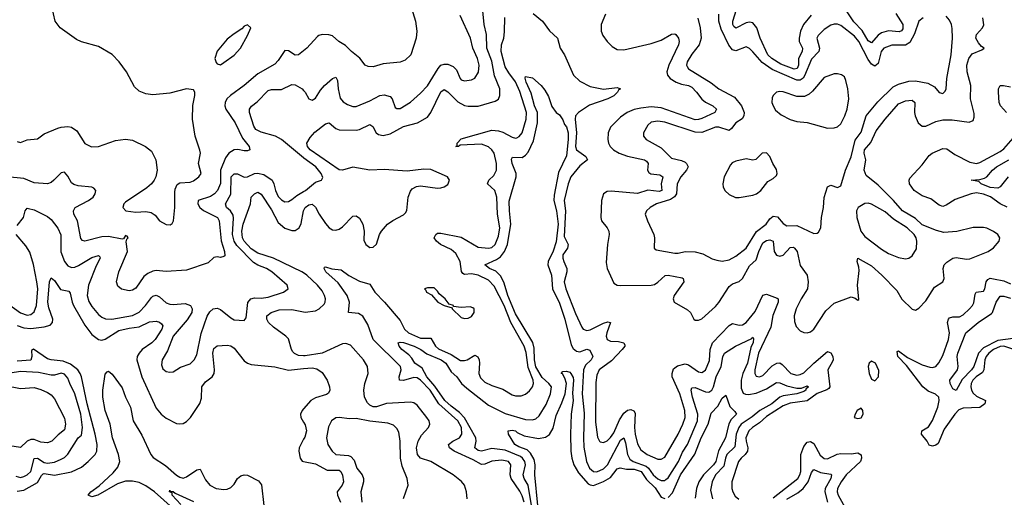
# Model space of a CAD drawing. Header units: inches. Extents: x 1694797 to 1849917, y 907313 to 1017959.
# Tile 580 of 656: x 1818325 to 1824134, y 933838 to 936658. Entities that reach past the tile are written whole.
import ezdxf

# ---------------------------------------------------------------- set-up
doc = ezdxf.new("R2010")
doc.units = ezdxf.units.IN
doc.header["$MEASUREMENT"] = 0
doc.layers.add('B8913', color=7, linetype='Continuous')
doc.layers.add('B8923', color=7, linetype='Continuous')

msp = doc.modelspace()

# ---------------------------------------------------------------- linework, layer by layer
at = {"layer": 'B8913', "color": 5}
for points, elevation in [([(1818310, 935939.3), (1818330, 935932.7), (1818370, 935948.5), (1818430, 935955.5), (1818470, 935983.8), (1818550, 936018), (1818570, 936024.4), (1818610, 936026.7), (1818630, 936023.7), (1818661.7, 936001.7), (1818710, 935926.4), (1818747.9, 935907.9), (1818790, 935908.9), (1818890, 935944.2), (1818950, 935953.1), (1818990, 935946.7), (1819066.8, 935910), (1819102, 935882), (1819128.5, 935830), (1819137, 935770), (1819128.5, 935730), (1819119.3, 935710), (1819103, 935690), (1819074.5, 935665.5), (1818950, 935580.5), (1818939.5, 935570), (1818932.7, 935550), (1818951.3, 935530), (1819010, 935522.6), (1819070, 935526.5), (1819100.3, 935520.3), (1819124.2, 935504.2), (1819150.8, 935470), (1819190, 935448.8), (1819212.4, 935447.6), (1819224.2, 935455.8), (1819232.8, 935470), (1819240.5, 935550), (1819239.5, 935640.5), (1819242, 935658), (1819254.3, 935685.7), (1819270, 935694.9), (1819330, 935698.3), (1819350, 935706.3), (1819382.4, 935730), (1819396, 935750), (1819380.8, 935810), (1819390.8, 935870), (1819388.6, 935888.6), (1819360.5, 935970), (1819344.2, 936070), (1819347.5, 936152.5), (1819359.3, 936210), (1819358, 936230), (1819350, 936244), (1819310, 936249.4), (1819210, 936224.2), (1819110, 936215.1), (1819070, 936220.5), (1819030, 936235.6), (1819002, 936262), (1818954.3, 936350), (1818912.8, 936410), (1818870, 936452.8), (1818790, 936500.4), (1818690, 936527.8), (1818660.8, 936540.8), (1818564.5, 936610), (1818533.6, 936650), (1818515.6, 936735.6)], 780), ([(1820000, 936474.3), (1819970, 936450.3), (1819950, 936448.2), (1819910, 936474.9), (1819890, 936476.1), (1819850, 936417.1), (1819830, 936395.4), (1819730, 936337.9), (1819650, 936268.9), (1819568.2, 936210), (1819547.7, 936190), (1819537.7, 936170), (1819535.8, 936150), (1819542.2, 936130), (1819596.1, 936050), (1819638.7, 935958.7), (1819678, 935910), (1819682.7, 935890), (1819670, 935883.7), (1819650, 935883.1), (1819611.4, 935891.4), (1819590, 935890.2), (1819558.7, 935870), (1819538.4, 935841.6), (1819510.3, 935769.7), (1819509.6, 935690.4), (1819492.4, 935650), (1819474.9, 935630), (1819450, 935614.2), (1819377.8, 935590), (1819375.3, 935570), (1819387.1, 935550), (1819410, 935531.4), (1819492.2, 935490), (1819502.2, 935470), (1819513.1, 935353.1), (1819534.2, 935290), (1819535.4, 935264.6), (1819530, 935259.1), (1819510, 935254.9), (1819490, 935258.4), (1819470, 935253.4), (1819437.4, 935222.6), (1819310, 935178.3), (1819190, 935171.7), (1819130, 935177.3), (1819110, 935173.2), (1819080.6, 935159.4), (1819058.1, 935141.9), (1819010, 935073.4), (1818990, 935061.1), (1818970, 935057), (1818926.5, 935066.5), (1818904.2, 935084.2), (1818895.8, 935110), (1818910, 935169.2), (1818960.2, 935290), (1818953.2, 935346.8), (1818957.3, 935362.7), (1818964.7, 935370), (1818959.8, 935379.8), (1818950, 935384.7), (1818936.6, 935363.4), (1818930, 935363), (1818850, 935377.9), (1818810, 935376.6), (1818710, 935351.3), (1818694.8, 935354.8), (1818685.4, 935365.4), (1818666.2, 935470), (1818645.5, 935510), (1818641.7, 935530), (1818652.6, 935550), (1818730.3, 935590), (1818758.2, 935610), (1818771.2, 935630), (1818774, 935650), (1818763, 935663), (1818750, 935670.2), (1818670, 935677.5), (1818644.4, 935684.4), (1818630, 935695.5), (1818610, 935734.3), (1818590, 935758), (1818570, 935753), (1818526.8, 935710), (1818510, 935696.6), (1818490, 935688.6), (1818410, 935695.6), (1818350, 935720.8), (1818250, 935730.2)], 760), ([(1820000, 935841.6), (1819870, 935950.9), (1819834, 935970), (1819750, 935994.4), (1819718.5, 936010), (1819706.5, 936030), (1819681.7, 936110), (1819680.8, 936130), (1819692.7, 936147.3), (1819726.9, 936173.1), (1819790, 936240.2), (1819810, 936246.2), (1819870, 936246.8), (1819930, 936275.5), (1819950, 936273.2), (1819990.9, 936250.9), (1820000, 936240.3)], 740), ([(1818310, 935443), (1818348.3, 935490), (1818356.9, 935530), (1818370, 935544.4), (1818376.2, 935543.8), (1818410, 935535.5), (1818490, 935496.2), (1818510, 935478.3), (1818550, 935427.9), (1818567.9, 935387.9), (1818567.7, 935287.7), (1818590, 935231.3), (1818610, 935204.6), (1818630, 935195.1), (1818650, 935197.4), (1818673, 935207), (1818750, 935254), (1818790, 935264.9), (1818798.2, 935258.2), (1818800.3, 935250), (1818775.6, 935204.4), (1818731.7, 935090), (1818723.5, 935030), (1818733.4, 934993.4), (1818750, 934963.9), (1818790, 934917.8), (1818810, 934901.6), (1818831.5, 934891.5), (1818869.5, 934889.5), (1818990, 934911), (1819030, 934932.1), (1819067.1, 934970), (1819101.9, 935018.1), (1819110, 935025.8), (1819130, 935030.7), (1819150, 935022.8), (1819190, 934986.3), (1819210, 934978.9), (1819230, 934975.8), (1819302, 934982), (1819333.6, 934970), (1819343.5, 934950), (1819340.1, 934930), (1819313, 934887), (1819231.2, 934790), (1819197.1, 934702.9), (1819165.5, 934650), (1819161.1, 934621.1), (1819170, 934596), (1819190, 934580.7), (1819210, 934576.3), (1819230, 934578.8), (1819274, 934606), (1819330, 934626.4), (1819354.3, 934650), (1819370, 934679.1), (1819395.1, 934804.9), (1819431.4, 934908.6), (1819446.2, 934933.8), (1819465.7, 934950), (1819490, 934955.2), (1819510, 934946.4), (1819570, 934896.9), (1819590, 934886.5), (1819650, 934882.4), (1819662, 934898), (1819671.5, 934988.5), (1819688.7, 935010), (1819710, 935015.8), (1819750, 935013), (1819790, 935019.5), (1819881.2, 935050), (1819909.2, 935070), (1819903.7, 935090), (1819813.2, 935170), (1819782, 935190), (1819730, 935209), (1819704.4, 935224.4), (1819605.6, 935325.6), (1819590.8, 935350), (1819581.1, 935390), (1819586.4, 935486.4), (1819583.8, 935503.8), (1819569.6, 935529.6), (1819546, 935550), (1819538.4, 935570), (1819571.5, 935628.5), (1819573.2, 935730), (1819590, 935747.2), (1819610, 935747.5), (1819650, 935728), (1819670, 935729.5), (1819710, 935749.3), (1819727.5, 935752.5), (1819764.7, 935744.7), (1819814.8, 935710), (1819824.7, 935690), (1819833.6, 935650), (1819850, 935615.2), (1819870, 935593.8), (1819890, 935582.6), (1819910, 935584.2), (1819930, 935596.3), (1819959.4, 935620.6), (1820000, 935643.6)], 740), ([(1820000, 935163.1), (1819990, 935170), (1819822.4, 935250), (1819730, 935278.7), (1819690, 935305.4), (1819648.7, 935350), (1819638.9, 935370), (1819635.9, 935410), (1819643.8, 935450), (1819685.8, 935570), (1819689.8, 935610), (1819709.7, 935630), (1819730, 935640.2), (1819750, 935627.6), (1819810, 935534.6), (1819850, 935460.8), (1819890, 935427.8), (1819930, 935412.8), (1819950, 935413.6), (1819974.5, 935430), (1819985.1, 935454.9), (1819999.7, 935530), (1820000, 935530.5)], 720), ([(1818210, 935013.3), (1818330, 934926.4), (1818370, 934913.3), (1818390, 934917), (1818410, 934933.4), (1818424.2, 934970), (1818431.3, 935070), (1818427, 935110), (1818407.2, 935212.8), (1818385.6, 935285.6), (1818362.1, 935322.1), (1818304.2, 935390)], 740), ([(1818310, 934853.2), (1818350, 934839), (1818390, 934835.7), (1818470, 934844.5), (1818505.2, 934854.8), (1818519.5, 934870), (1818520.4, 934890), (1818497.8, 934957.8), (1818492.1, 934990), (1818501.9, 935110), (1818510, 935134), (1818530, 935119), (1818565.4, 935065.4), (1818615.1, 935055.1), (1818622.5, 935042.5), (1818634.2, 934990), (1818643.2, 934970), (1818710, 934855.1), (1818750, 934799.3), (1818790, 934770.6), (1818810, 934766.7), (1818830, 934771), (1818910, 934822.6), (1818970, 934837), (1819030, 934844), (1819090, 934874.6), (1819130, 934877.7), (1819150, 934872.4), (1819161.8, 934861.8), (1819170.1, 934850), (1819164.3, 934830), (1819125.3, 934770), (1819105.2, 934750), (1819048.4, 934710), (1819029.2, 934690), (1819018.4, 934670), (1819017.1, 934650), (1819046.3, 934550), (1819130, 934365), (1819159.7, 934330), (1819190, 934305), (1819250, 934274.3), (1819270, 934271.4), (1819290, 934274.9), (1819310, 934285.8), (1819333.5, 934310), (1819387.5, 934392.5), (1819396.7, 934423.3), (1819399.4, 934490), (1819420.6, 934519.4), (1819460.6, 934550), (1819471.8, 934570), (1819473.7, 934590), (1819464, 934690), (1819470, 934716), (1819490, 934733.4), (1819550, 934735.5), (1819571.6, 934731.6), (1819590, 934718.9), (1819650, 934643.5), (1819670, 934629.3), (1819690, 934623.2), (1819830, 934608.9), (1819910, 934589.4), (1820000, 934598.2)], 720), ([(1820000, 934673.9), (1819970, 934675.2), (1819946.4, 934686.4), (1819936.5, 934696.5), (1819928.6, 934710), (1819910, 934773.3), (1819895.2, 934790), (1819822.4, 934842.4), (1819793.3, 934870), (1819783, 934890), (1819782.9, 934910), (1819808.6, 934930), (1819855.8, 934944.2), (1819930, 934947.6), (1820000, 934934)], 720), ([(1818310, 933873.6), (1818350, 933880.4), (1818430, 933926.1), (1818453.4, 933966.6), (1818463.9, 933976.1), (1818470, 933978.8), (1818530.5, 933969.5), (1818630, 933988.3), (1818690, 934015.6), (1818730, 934049.1), (1818770.4, 934090), (1818779.7, 934110), (1818782.1, 934150), (1818771.1, 934210), (1818722.8, 934390), (1818688.9, 934550), (1818681.6, 934570), (1818667.2, 934590), (1818624.1, 934624.1), (1818581, 934641), (1818510, 934649.2), (1818490, 934655.4), (1818406.4, 934713.6), (1818394.9, 934705.1), (1818397, 934670), (1818390, 934648.7), (1818310, 934642.7)], 720), ([(1818303.1, 933963.1), (1818330, 933955.8), (1818350, 933961.2), (1818370, 933970.1), (1818391.1, 933990), (1818410, 934067.1), (1818430, 934068.9), (1818470, 934043.9), (1818490, 934039.2), (1818530, 934046.6), (1818570, 934062.4), (1818590, 934072.7), (1818610, 934092.5), (1818670, 934189), (1818690, 934204.9), (1818696, 934250), (1818684.9, 934330), (1818650.9, 934450), (1818620.4, 934510), (1818610, 934542), (1818590, 934565.8), (1818570, 934571.9), (1818530, 934560.3), (1818510, 934559.1), (1818435.7, 934575.7), (1818330, 934581), (1818268.5, 934571.5)], 740), ([(1819231.5, 933771.5), (1819121.3, 933870), (1819070, 933905.6), (1819030, 933924.6), (1818990, 933934.2), (1818950, 933933.4), (1818902.1, 933917.9), (1818786.5, 933850), (1818750, 933841.2), (1818728.4, 933850), (1818744.7, 933870), (1818794.9, 933905.1), (1818877.4, 933982.6), (1818903.7, 934016.3), (1818916.5, 934050), (1818908.4, 934090), (1818872.3, 934190), (1818858.1, 934270), (1818829.7, 934350), (1818815.2, 934430), (1818815.5, 934470), (1818830, 934566), (1818840.3, 934579.7), (1818850, 934583.6), (1818870, 934566.2), (1818930, 934484.6), (1818948.9, 934430), (1818978.4, 934370), (1818995.4, 934290), (1819044.8, 934204.8), (1819098.8, 934090), (1819113.1, 934073.1), (1819185.2, 934025.2), (1819250, 933968.1), (1819270, 933956.3), (1819290, 933951.8), (1819310, 933959.7), (1819370, 934000.7), (1819390, 934004.2), (1819420.6, 933940.6), (1819446.4, 933910), (1819484.9, 933890), (1819530, 933885), (1819550, 933886.9), (1819570, 933895.4), (1819590, 933916.2), (1819610.5, 933949.5), (1819630, 933965.3), (1819650, 933971.1), (1819670, 933968.4), (1819734.6, 933934.6), (1819751.7, 933911.7), (1819765.6, 933790)], 680), ([(1818230, 934499.9), (1818330, 934481.1), (1818410, 934486), (1818450, 934475.4), (1818490, 934456.2), (1818510, 934442.8), (1818530, 934418.7), (1818590, 934306), (1818595.6, 934270), (1818590, 934236), (1818552.5, 934207.5), (1818515.1, 934170), (1818490, 934158.9), (1818450, 934163), (1818410, 934179.8), (1818390, 934180.4), (1818370, 934170.1), (1818330, 934133.1), (1818230, 934148.4)], 760), ([(1820000, 934359.7), (1819991.8, 934350), (1819981.8, 934330), (1819983.2, 934310), (1820000, 934282.6)], 720), ([(1820000, 934180.5), (1819973.8, 934130), (1819971.4, 934110), (1819979.8, 934070), (1819992.1, 934052.1), (1820000, 934050.4)], 720), ([(1819275.2, 933795.2), (1819224.7, 933850), (1819224.2, 933864.2), (1819208.4, 933870), (1819210, 933881), (1819213, 933873), (1819230, 933872.4), (1819242.6, 933862.6), (1819350, 933812.8)], 660)]:
    msp.add_lwpolyline(points, dxfattribs=dict(at, elevation=elevation))
at = {"layer": 'B8913', "color": 5, "elevation": 780}
msp.add_lwpolyline([(1819670, 936628), (1819650, 936619), (1819636.3, 936603.7), (1819590, 936575.1), (1819550, 936542.7), (1819490, 936473.2), (1819477.3, 936430), (1819484.5, 936404.5), (1819490, 936398), (1819510, 936391), (1819530, 936404.9), (1819590, 936448.2), (1819627, 936490), (1819670, 936564.7), (1819688, 936610)], close=True, dxfattribs=at)
at = {"layer": 'B8923', "color": 5}
for points, elevation in [([(1820611.3, 936810), (1820661, 936650), (1820668.2, 936590), (1820664.7, 936550), (1820633.3, 936450), (1820600.1, 936419.9), (1820570, 936407.4), (1820470, 936397), (1820410, 936380.3), (1820381.4, 936381.4), (1820363, 936390), (1820331.9, 936431.9), (1820282.6, 936470), (1820246.4, 936506.4), (1820207.7, 936530), (1820170, 936562), (1820148.3, 936568.3), (1820110, 936570.6), (1820090, 936565.5), (1820081.4, 936558.6), (1820019.6, 936490), (1820000, 936474.3)], 760), ([(1822994.7, 936685.3), (1822949.3, 936630), (1822931.9, 936590), (1822923.1, 936550), (1822924.2, 936530), (1822943.6, 936490), (1822941, 936470), (1822920.4, 936430), (1822918.8, 936390), (1822911.6, 936370), (1822894, 936366), (1822816.1, 936396.1), (1822762.4, 936430), (1822739.4, 936450), (1822693.1, 936550), (1822674.1, 936610), (1822650, 936640.1), (1822630, 936643.8), (1822610, 936638.8), (1822550, 936608.2), (1822538.1, 936618.1), (1822531.6, 936630), (1822532.7, 936650), (1822575.2, 936790)], 720), ([(1823493.9, 936693.9), (1823534.3, 936630), (1823535.3, 936604.7), (1823527.9, 936592.1), (1823513.3, 936586.7), (1823450, 936592), (1823410, 936580.1), (1823390, 936565.9), (1823350, 936521.9), (1823330, 936532.5), (1823294.7, 936594.7), (1823245.6, 936645.6), (1823170, 936760.7)], 720), ([(1820000, 935530.5), (1820010, 935549.4), (1820030, 935565.4), (1820050, 935568.8), (1820070, 935552.1), (1820092.4, 935510), (1820130, 935455), (1820150, 935430.1), (1820170, 935417.5), (1820190, 935414.6), (1820210, 935421), (1820230, 935435.3), (1820290, 935498.3), (1820310, 935500.5), (1820330, 935486.7), (1820350.2, 935450), (1820357, 935410), (1820356.1, 935356.1), (1820366.8, 935330), (1820390, 935313.4), (1820410, 935315.5), (1820430, 935332.7), (1820448.3, 935390), (1820460.4, 935410), (1820495.8, 935450), (1820526.7, 935473.3), (1820590, 935505.3), (1820601.9, 935518.1), (1820609.3, 935530.7), (1820616.6, 935610), (1820630, 935646), (1820641.2, 935658.8), (1820666.8, 935673.2), (1820690, 935677.2), (1820790, 935664.3), (1820810, 935665.4), (1820830, 935671.7), (1820850, 935686), (1820859.7, 935710), (1820849.5, 935730), (1820750, 935772.8), (1820710, 935775.1), (1820610, 935764.6), (1820474.3, 935774.3), (1820390, 935770.7), (1820290, 935787.1), (1820230, 935769.9), (1820210, 935772.6), (1820039.1, 935890), (1820022.7, 935910), (1820018.8, 935930), (1820037.9, 935962.1), (1820066.5, 935993.5), (1820130, 936043.6), (1820150, 936049.1), (1820190, 936014.9), (1820210, 936008.4), (1820310, 936006.7), (1820330, 936010.8), (1820390, 936039.7), (1820407.6, 936027.6), (1820427.3, 935990), (1820440.9, 935980.9), (1820470, 935974.5), (1820510, 935983.4), (1820590, 936026.8), (1820672, 936050), (1820730, 936082), (1820749.9, 936110.1), (1820810, 936232.8), (1820830, 936246.8), (1820850, 936233.2), (1820910, 936173.1), (1820950, 936151.3), (1820970, 936146.9), (1821030, 936148.4), (1821130, 936176.3), (1821150, 936189.2), (1821156.9, 936210), (1821157.4, 936250), (1821126.7, 936326.7), (1821110, 936413.6), (1821080.7, 936490), (1821079.6, 936570), (1821065.8, 936630), (1821058.1, 936710)], 720), ([(1820000, 936240.3), (1820009.4, 936229.4), (1820030, 936190.4), (1820050, 936182.3), (1820070, 936195.3), (1820098.7, 936241.3), (1820122.5, 936270), (1820170, 936310.3), (1820190, 936319.3), (1820199.1, 936299.1), (1820203.3, 936250), (1820215, 936195), (1820233.1, 936173.1), (1820258, 936158), (1820290, 936145.7), (1820310, 936145.5), (1820390, 936179.5), (1820450, 936211.4), (1820474.8, 936214.8), (1820510, 936205), (1820522.3, 936190), (1820540.6, 936140.6), (1820550, 936133.1), (1820570, 936134.7), (1820630, 936171.1), (1820690, 936224.7), (1820730, 936267.3), (1820793, 936370), (1820809.9, 936390.1), (1820830, 936396.1), (1820850, 936395.2), (1820882.3, 936382.3), (1820901.2, 936361.2), (1820923.9, 936310), (1820930, 936303.6), (1820950, 936297.6), (1820990, 936302.4), (1821010, 936313.4), (1821031.8, 936348.2), (1821036.1, 936390), (1821025, 936430), (1820998.6, 936490), (1820984, 936550), (1820923.1, 936683.1)], 740), ([(1821300.5, 933810), (1821290, 933847.1), (1821275.2, 933875.2), (1821224.3, 933950), (1821219.1, 933970), (1821222.8, 934030), (1821209.7, 934050), (1821170, 934057.1), (1821110, 934051.7), (1821070, 934033.3), (1821050, 934032.3), (1821000.2, 934060.2), (1820888.7, 934110), (1820860.9, 934130), (1820855.2, 934150), (1820880.5, 934170), (1820919.6, 934190), (1820933.8, 934210), (1820930.5, 934250), (1820910, 934289.5), (1820798.5, 934390), (1820747.6, 934470), (1820690, 934529.6), (1820670, 934544.3), (1820650, 934545.4), (1820590, 934527.7), (1820565.1, 934530), (1820564, 934550), (1820575.6, 934590), (1820571.2, 934611.2), (1820409.5, 934769.5), (1820379.2, 934859.2), (1820350, 934907), (1820323.5, 934923.5), (1820265.7, 934930), (1820271.3, 934990), (1820257, 935030), (1820203.9, 935103.9), (1820130.8, 935170), (1820121.8, 935190), (1820123.3, 935196.7), (1820130, 935199.6), (1820167.3, 935187.3), (1820220.9, 935180.9), (1820267.3, 935147.3), (1820330, 935114.2), (1820390, 935096.3), (1820420.4, 935050), (1820478.1, 934990), (1820570, 934881.6), (1820595.5, 934830), (1820618.7, 934810), (1820690, 934778.1), (1820750, 934777), (1820779, 934730), (1820795.1, 934715.1), (1820870, 934680.6), (1820925.4, 934645.4), (1820950, 934645), (1820964.2, 934650), (1821010, 934676.8), (1821028.3, 934668.3), (1821035.7, 934650), (1821037.3, 934630), (1821033.6, 934570), (1821043.8, 934543.8), (1821070, 934517.3), (1821110, 934498.4), (1821175.9, 934475.9), (1821230, 934443.2), (1821250, 934436.8), (1821282.7, 934437.3), (1821310, 934446.4), (1821333.3, 934466.7), (1821349.8, 934490), (1821355.5, 934510), (1821353.3, 934530), (1821325.5, 934605.5), (1821312.6, 934692.6), (1821302.1, 934730), (1821222.7, 934870), (1821182.4, 934970), (1821125.1, 935085.1), (1821090, 935120.1), (1821030, 935148.9), (1820990, 935157.5), (1820950, 935153), (1820940, 935160), (1820930.8, 935170.8), (1820924.4, 935230), (1820897.5, 935277.5), (1820870, 935300.7), (1820807.4, 935330), (1820783.1, 935350), (1820771.2, 935370), (1820779.6, 935390), (1820790, 935397.4), (1820810, 935398.2), (1820930, 935373.2), (1821030, 935315), (1821091.4, 935308.6), (1821110, 935312.7), (1821129.3, 935330.7), (1821150, 935379.6), (1821157.2, 935430), (1821144.8, 935510), (1821140.5, 935610), (1821127.7, 935650), (1821084.8, 935690), (1821092, 935710), (1821121.4, 935738.6), (1821137, 935770), (1821138.4, 935810), (1821123.5, 935870), (1821110.5, 935890.5), (1821090, 935907.4), (1821050, 935923.1), (1820923, 935917), (1820913, 935910), (1820898, 935910), (1820906.6, 935913.4), (1820905.3, 935930), (1820930, 935955.5), (1821110, 936006.6), (1821150, 936002.6), (1821174.4, 935994.4), (1821230, 935964.3), (1821250, 935958.6), (1821258.6, 935961.4), (1821272.1, 935967.9), (1821290, 935990.2), (1821313.5, 936070), (1821314.8, 936110), (1821275, 936235), (1821250.4, 936290.4), (1821210, 936344.1), (1821190, 936379.9), (1821165.6, 936470), (1821167.6, 936510), (1821180.5, 936550), (1821186.1, 936586.1), (1821187.9, 936672.1)], 680), ([(1821355.2, 936695.2), (1821410, 936650.1), (1821450, 936591.8), (1821498.4, 936550), (1821513.6, 936490), (1821539.6, 936450), (1821593.1, 936330), (1821630, 936295), (1821690, 936263), (1821770, 936247.7), (1821850, 936257.6), (1821870.2, 936250.2), (1821857.2, 936242.8), (1821852.6, 936230), (1821830, 936209), (1821795.6, 936190), (1821686, 936154), (1821621.7, 936110), (1821604.8, 936090), (1821601.4, 936070), (1821610.3, 935990), (1821604.3, 935910), (1821609, 935890), (1821664.8, 935850), (1821675.2, 935830), (1821630, 935794.9), (1821575.5, 935730), (1821560.1, 935690), (1821536.7, 935590), (1821544.3, 935530), (1821537.3, 935377.3), (1821561, 935330), (1821556.8, 935310), (1821530.1, 935270), (1821529.1, 935250), (1821534.3, 935230), (1821552.3, 935190), (1821552.7, 935170), (1821537.6, 935110), (1821546.7, 935070), (1821603.6, 934923.6), (1821642, 934842), (1821650, 934831), (1821670, 934822.8), (1821690, 934827), (1821770, 934867.3), (1821794.1, 934874.1), (1821810, 934871.2), (1821788.2, 934810), (1821785.1, 934790), (1821790.1, 934770.1), (1821810, 934760.7), (1821858.3, 934758.3), (1821890, 934750.9), (1821895.5, 934735.5), (1821895.8, 934730), (1821879, 934710), (1821815.5, 934644.5), (1821744.4, 934590), (1821730, 934559.6), (1821724.2, 934515.8), (1821722.1, 934282.1), (1821733.8, 934193.8), (1821745.4, 934170), (1821750, 934165.2), (1821770, 934161.4), (1821790, 934170.8), (1821810, 934190.7), (1821830, 934219.8), (1821864.4, 934295.6), (1821890, 934334.4), (1821910, 934352.3), (1821930, 934357), (1821949, 934349), (1821955.4, 934335.4), (1821952.9, 934250), (1821956.7, 934210), (1821970, 934153.7), (1821990, 934118), (1822026.9, 934090), (1822090, 934064), (1822110, 934063.5), (1822130, 934074.7), (1822209.3, 934210.7), (1822237.5, 934270), (1822250.4, 934310), (1822249.9, 934350), (1822220.3, 934450), (1822175, 934550), (1822174.7, 934570), (1822182.8, 934597.2), (1822205.9, 934614.1), (1822250, 934625.7), (1822270, 934619.8), (1822330, 934578.5), (1822350, 934574.8), (1822370, 934588.3), (1822394.5, 934645.5), (1822397.9, 934710), (1822411.4, 934750), (1822510, 934852.8), (1822530, 934864.7), (1822570, 934854.5), (1822590, 934856.8), (1822610, 934870.1), (1822664.3, 934935.7), (1822710, 935032.1), (1822730, 935037.4), (1822794.6, 935014.6), (1822799.6, 935010), (1822798.8, 934990), (1822768.9, 934911.1), (1822756.6, 934843.4), (1822683.8, 934690), (1822661.9, 934590), (1822662.4, 934570), (1822670, 934554.3), (1822690, 934550.2), (1822710, 934558.1), (1822765, 934615), (1822791, 934631), (1822810, 934631.6), (1822823.1, 934623.1), (1822875.2, 934570), (1822910, 934560.3), (1822930, 934562.5), (1822950, 934572.3), (1823010, 934630.8), (1823090, 934699.2), (1823110, 934692.1), (1823121.3, 934670), (1823124.8, 934650), (1823120.9, 934639.1), (1823091.9, 934590), (1823104.2, 934490), (1823098.6, 934481.4), (1823087.1, 934472.9), (1823030, 934452), (1822970, 934408.6), (1822870, 934393.4), (1822830, 934377.7), (1822730, 934315.9), (1822690, 934278.3), (1822648, 934250), (1822627.2, 934230), (1822609.7, 934190), (1822610.1, 934170), (1822621, 934130), (1822617.9, 934110), (1822605.2, 934090), (1822580.4, 934070), (1822564.6, 934050), (1822525.5, 933930), (1822526.5, 933890), (1822532.9, 933870), (1822545.5, 933845.5), (1822566.8, 933826.8)], 680), ([(1821780.6, 936690), (1821755.1, 936630), (1821755.3, 936590), (1821765.2, 936565.2), (1821790.1, 936530.1), (1821820.5, 936500.5), (1821850, 936481.8), (1821890, 936479.4), (1822050, 936518), (1822110, 936536.8), (1822170, 936571.8), (1822190, 936574), (1822196.5, 936570), (1822212.3, 936550), (1822215.1, 936530), (1822211.6, 936510), (1822155.2, 936390), (1822143.7, 936350), (1822145.8, 936330), (1822162.5, 936310), (1822197.8, 936290), (1822230, 936277.4), (1822270, 936269.6), (1822290, 936258.9), (1822318.6, 936230), (1822350, 936188.3), (1822370, 936171.9), (1822414.9, 936150), (1822436.5, 936130), (1822425.7, 936110), (1822350, 936075), (1822330, 936068.3), (1822310, 936067.7), (1822110, 936138), (1822050, 936143.4), (1821990, 936136.3), (1821950, 936127.4), (1821908.6, 936110), (1821870, 936083.2), (1821810, 936023.5), (1821797.2, 935990), (1821793.8, 935950), (1821797.8, 935930), (1821808.3, 935910), (1821827.3, 935890), (1821861.8, 935870), (1821910, 935851.8), (1822010.5, 935830.5), (1822023.7, 935823.7), (1822033.4, 935810), (1822029.6, 935770), (1822036.3, 935756.3), (1822048.7, 935748.7), (1822102, 935742), (1822119.5, 935730), (1822108.7, 935690), (1822112.5, 935650), (1822096.7, 935643.3), (1822030, 935650.9), (1821970, 935632.9), (1821814.1, 935645.9), (1821790, 935643.5), (1821769.1, 935630), (1821757.8, 935590), (1821754.3, 935490), (1821757.2, 935470), (1821791.4, 935430), (1821801.6, 935410), (1821803.5, 935390), (1821792.8, 935330), (1821785.3, 935225.3), (1821791.4, 935190), (1821830, 935103), (1821850, 935090.3), (1821868.5, 935088.5), (1822049.9, 935090.1), (1822070, 935094.9), (1822090, 935108.1), (1822132.5, 935147.5), (1822150, 935150.7), (1822233.6, 935133.6), (1822238.9, 935130), (1822243.5, 935110), (1822186.8, 935030), (1822179.6, 935010), (1822185.3, 934990), (1822265.5, 934945.5), (1822281.6, 934930), (1822303, 934890), (1822310, 934884.9), (1822330, 934883.2), (1822350, 934892.8), (1822430, 934964.3), (1822450, 934988.1), (1822510, 935083.5), (1822530, 935097.9), (1822570, 935112.5), (1822589.9, 935130.1), (1822630, 935205.3), (1822670, 935239.4), (1822685.6, 935290), (1822710, 935339.8), (1822730, 935355.1), (1822750, 935358.3), (1822770.1, 935350.1), (1822776.1, 935290), (1822790, 935267.9), (1822810, 935261.8), (1822830, 935268.3), (1822870, 935312.4), (1822890, 935315.3), (1822896.6, 935310), (1822911.6, 935290), (1822930, 935206), (1822970.1, 935150), (1822977.1, 935110), (1822972.1, 935070), (1822935.4, 935010), (1822906.1, 934950), (1822893.3, 934910), (1822895.4, 934875.4), (1822906.6, 934846.6), (1822930, 934821.8), (1822950, 934811.3), (1822970, 934808.3), (1822990, 934815), (1823010, 934831.9), (1823081.6, 934938.4), (1823130, 934984), (1823230, 935022.6), (1823254.5, 935014.5), (1823270, 935002.4), (1823274.5, 935005.5), (1823268.2, 935090), (1823277.8, 935177.8), (1823276.3, 935196.3), (1823264.7, 935230), (1823269.8, 935250.2), (1823350, 935204.6), (1823411.9, 935150), (1823499.7, 935059.7), (1823530, 935007.1), (1823590, 934948.5), (1823610, 934943.1), (1823630, 934954), (1823670, 934997.4), (1823721.2, 935078.8), (1823770.9, 935110), (1823779.8, 935130), (1823773.2, 935190), (1823779.6, 935210), (1823793.8, 935226.2), (1823830, 935249.6), (1823850, 935254.1), (1823910, 935243.3), (1823930, 935246.5), (1824038.4, 935290), (1824070, 935310.4), (1824103, 935350), (1824107.8, 935370), (1824095.1, 935390), (1824070, 935408.2), (1824030, 935427.2), (1824010, 935431.8), (1823950, 935431.6), (1823852.9, 935407.1), (1823777.6, 935402.4), (1823733.2, 935413.2), (1823650, 935447.8), (1823610, 935483.7), (1823533.6, 935530), (1823480.7, 935590), (1823390, 935680.9), (1823319, 935739), (1823307.7, 935770), (1823316.5, 935830), (1823307.7, 935870), (1823308.9, 935890), (1823346.1, 935933.9), (1823378.3, 936001.7), (1823429.9, 936070), (1823510, 936160.5), (1823550, 936178.7), (1823590, 936182.3), (1823605, 936170), (1823603.6, 936110), (1823607.5, 936090), (1823625.4, 936050), (1823650, 936029.1), (1823670, 936029.5), (1823730, 936057.5), (1823770, 936066.8), (1823826.2, 936066.2), (1823926, 936054), (1823950, 936062.6), (1823956.5, 936083.5), (1823955.2, 936104.8), (1823933.9, 936190), (1823935.8, 936270), (1823915.4, 936350), (1823912.8, 936390), (1823923.5, 936430), (1823944.2, 936455.8), (1824000.5, 936479.5), (1824015.1, 936490), (1823999.8, 936499.8), (1823981, 936521), (1823965.8, 936550), (1823968.8, 936570), (1824005.8, 936610), (1824012.3, 936627.7), (1824007, 936670)], 720), ([(1822326.4, 936666.4), (1822340.1, 936610), (1822345.3, 936550), (1822332.8, 936510), (1822290, 936455.3), (1822262, 936410), (1822258.9, 936390), (1822262, 936382), (1822270, 936368.3), (1822404.8, 936284.8), (1822450.2, 936250), (1822541.7, 936201.7), (1822583.6, 936150), (1822598.3, 936110), (1822597.1, 936090), (1822587.8, 936072.2), (1822550, 936048.3), (1822525, 936015), (1822510, 936003.2), (1822450, 936023.1), (1822430, 936023.2), (1822350, 935992.7), (1822310, 935994.1), (1822130, 936052.2), (1822090, 936058.7), (1822050, 936052.3), (1822030, 936035.8), (1822004.6, 935990), (1822004.6, 935970), (1822020.3, 935950), (1822110, 935901.8), (1822170, 935840.7), (1822230, 935826.6), (1822250, 935816.8), (1822258.5, 935810), (1822267.9, 935790), (1822259, 935770), (1822225.1, 935730), (1822204.4, 935690), (1822199.6, 935630), (1822188.6, 935611.4), (1822163.9, 935596.1), (1822082, 935570), (1822043.8, 935550), (1822023.8, 935530), (1822015.5, 935510), (1822028.2, 935470), (1822066, 935390), (1822070.3, 935369.7), (1822068, 935310), (1822079.9, 935299.9), (1822190, 935278.9), (1822210, 935278.9), (1822250.6, 935289.4), (1822310, 935287.2), (1822355.8, 935275.8), (1822410, 935246), (1822438, 935238), (1822470, 935232), (1822510, 935240.7), (1822550, 935262), (1822610, 935309.2), (1822672.1, 935407.9), (1822728, 935450), (1822750, 935481.9), (1822770, 935498.2), (1822794.7, 935494.7), (1822830, 935455.8), (1822850, 935440.5), (1822910, 935442.4), (1823010, 935395.5), (1823030, 935398), (1823036.6, 935403.4), (1823050.8, 935429.2), (1823054.3, 935490), (1823067.1, 935550), (1823071.5, 935608.5), (1823090, 935671.3), (1823110, 935681), (1823150, 935666.8), (1823170, 935678), (1823197.2, 935770), (1823230, 935848.2), (1823252.9, 935947.1), (1823290, 935994.4), (1823319.3, 936090), (1823387.5, 936172.5), (1823477.5, 936262.5), (1823510, 936278), (1823570, 936295.3), (1823610, 936296.3), (1823683.4, 936283.4), (1823721.5, 936261.5), (1823750, 936228), (1823770, 936223), (1823784.8, 936235.2), (1823791.2, 936250), (1823795.4, 936310), (1823819.8, 936450), (1823828.5, 936550), (1823826.9, 936606.9), (1823822.4, 936630), (1823810, 936655.1), (1823790, 936678.4)], 740), ([(1823654.4, 936670), (1823629.3, 936650), (1823604.4, 936575.6), (1823576.5, 936523.5), (1823550, 936506.9), (1823470, 936508.6), (1823422.9, 936490), (1823406.2, 936470), (1823390, 936399.2), (1823370, 936384), (1823350, 936394.9), (1823330, 936423.1), (1823275.3, 936530), (1823250, 936561.3), (1823170, 936623.4), (1823148.9, 936631.1), (1823130, 936631.7), (1823110, 936625.4), (1823070, 936599.4), (1823035.4, 936564.6), (1823028.4, 936550), (1823042.6, 936490), (1823039.1, 936470), (1822995.8, 936424.2), (1822954.2, 936325.8), (1822946.5, 936313.5), (1822930, 936301), (1822910, 936301), (1822764.1, 936364.1), (1822705.3, 936405.3), (1822650, 936468.4), (1822630, 936487.9), (1822610, 936498.7), (1822550, 936474.2), (1822530, 936480.8), (1822507.8, 936507.8), (1822462.6, 936602.6), (1822449.9, 936650.1), (1822449.8, 936690.2)], 740), ([(1821344.3, 933790), (1821325.2, 933910), (1821301.2, 933950), (1821294.7, 933970), (1821309.3, 934030), (1821304.8, 934050), (1821292.3, 934070), (1821278.6, 934078.6), (1821190, 934116.9), (1821110, 934126.8), (1821050, 934110.5), (1821030, 934114.9), (1821009.8, 934130), (1821017.5, 934170), (1821016.7, 934190), (1820948.2, 934308.2), (1820919.4, 934339.4), (1820870, 934375.3), (1820834, 934410), (1820774.6, 934494.6), (1820727.2, 934550), (1820699.7, 934599.7), (1820655.8, 934630), (1820638.8, 934658.8), (1820619.9, 934679.9), (1820580.4, 934710), (1820564.2, 934730), (1820557, 934750), (1820570, 934754.3), (1820590, 934752.7), (1820652.4, 934730), (1820691.8, 934710), (1820726.1, 934686.1), (1820811.2, 934650), (1820838.5, 934630), (1820870, 934578.3), (1820904.7, 934550), (1820930.9, 934510), (1820962.3, 934482.3), (1821090, 934382), (1821190, 934333.3), (1821310, 934298.4), (1821350, 934295.5), (1821370, 934302.3), (1821390, 934319.7), (1821430, 934386.7), (1821457.3, 934450), (1821461.8, 934490), (1821446.6, 934510), (1821406.5, 934546.5), (1821369.4, 934609.4), (1821362, 934650), (1821359.7, 934719.7), (1821351.8, 934751.8), (1821250, 934920.9), (1821204.3, 935030), (1821182.8, 935102.8), (1821164.2, 935144.2), (1821134.2, 935174.2), (1821096.3, 935190), (1821068.7, 935210), (1821137.7, 935242.3), (1821161.8, 935258.2), (1821185.6, 935290), (1821202.1, 935330), (1821221.9, 935450), (1821213.8, 935530), (1821213.5, 935586.5), (1821254, 935730), (1821254, 935750), (1821230, 935809.7), (1821225.9, 935834.1), (1821233.3, 935846.7), (1821290, 935844.8), (1821310, 935858), (1821324.6, 935875.4), (1821356.2, 935943.8), (1821378.9, 936050), (1821379, 936110), (1821362.6, 936150), (1821343.4, 936223.4), (1821312.2, 936290), (1821306.3, 936313.7), (1821310, 936322), (1821350, 936314.9), (1821400.7, 936270), (1821423, 936243), (1821445.2, 936205.2), (1821464.7, 936144.7), (1821490.4, 936110.4), (1821510, 936096.3), (1821530, 936067.7), (1821539.1, 936039.1), (1821550, 936024.6), (1821559.8, 935990), (1821560.1, 935950), (1821550, 935855.1), (1821503.7, 935756.3), (1821477.3, 935622.7), (1821477.1, 935590), (1821492.5, 935530), (1821502.3, 935450), (1821490, 935347.3), (1821471.6, 935291.6), (1821442.1, 935230), (1821440.8, 935210), (1821461.5, 935150), (1821468.9, 935070), (1821510, 934983.5), (1821542, 934890), (1821577.9, 934737.9), (1821590, 934717.1), (1821610, 934701.1), (1821630, 934698), (1821670, 934712.4), (1821687.8, 934707.8), (1821706.7, 934670), (1821696.6, 934650), (1821662.6, 934617.4), (1821652.1, 934590), (1821644.2, 934450), (1821655, 934335), (1821650.8, 934190), (1821653.6, 934133.6), (1821668.7, 934050), (1821686, 934010), (1821710, 933990.8), (1821730, 933987.7), (1821770, 934005.5), (1821792.6, 934030), (1821870, 934176.3), (1821890, 934189.1), (1821899.4, 934159.4), (1821910, 934090), (1821923.8, 934063.8), (1821943.7, 934050), (1822021.7, 934021.7), (1822035.3, 934010), (1822061.5, 933970), (1822090, 933948.1), (1822110, 933938.1), (1822130, 933936.8), (1822137.5, 933942.5), (1822150, 933953.6), (1822212.2, 934050), (1822235.4, 934104.6), (1822264.3, 934150), (1822323.3, 934290), (1822326.4, 934330), (1822293.4, 934430), (1822286.6, 934470), (1822290, 934484.4), (1822310, 934487), (1822370, 934461), (1822390, 934458.4), (1822407.3, 934470), (1822417.7, 934490), (1822434.5, 934550), (1822464, 934610), (1822472.2, 934667.8), (1822483.7, 934690), (1822548.3, 934730), (1822643.7, 934776.3), (1822650, 934783.1), (1822655, 934775), (1822651.3, 934751.3), (1822637.5, 934722.5), (1822617.7, 934630), (1822590.6, 934570), (1822582.1, 934530), (1822582.2, 934482.2), (1822593.3, 934453.3), (1822606.3, 934446.3), (1822624.8, 934444.8), (1822670, 934452.8), (1822730, 934478.3), (1822790, 934516.4), (1822810, 934515), (1822850, 934496), (1822910, 934481.6), (1822938.1, 934481.9), (1822970, 934495.4), (1822978.3, 934490), (1822963.2, 934476.8), (1822963.2, 934470), (1822950, 934463.2), (1822908.9, 934450), (1822830, 934437.1), (1822810, 934429.6), (1822761.4, 934390), (1822691, 934350), (1822646.3, 934313.7), (1822581, 934270), (1822567.1, 934250), (1822552.1, 934210), (1822544.5, 934135.5), (1822496.6, 934090), (1822488.3, 934070), (1822478.9, 934021.1), (1822429.2, 933970), (1822410.1, 933930), (1822401.2, 933881.2), (1822412, 933830)], 660), ([(1824146.7, 936110), (1824111.6, 936150), (1824104, 936170), (1824098.7, 936230), (1824099.6, 936250), (1824108.9, 936270), (1824129.4, 936270.6), (1824170, 936261.9)], 680), ([(1824150, 935551.9), (1824110, 935571), (1824052.3, 935612.3), (1824010, 935628.7), (1823970, 935635.4), (1823937.6, 935630), (1823843.9, 935596.1), (1823790, 935562.2), (1823770, 935555.9), (1823750, 935563.5), (1823700.7, 935600.7), (1823650, 935619.1), (1823602.8, 935650), (1823574.7, 935690), (1823571.5, 935710), (1823576.9, 935723.1), (1823650, 935800.3), (1823690, 935856.5), (1823707.6, 935870), (1823770, 935897.2), (1823794.7, 935894.7), (1823842.2, 935862.2), (1823930, 935817), (1823970, 935809.6), (1823990, 935814.4), (1824110, 935879.9), (1824130, 935895.7), (1824213.5, 935990)], 680), ([(1820000, 935643.6), (1820011.4, 935650), (1820070, 935698.4), (1820105.2, 935710), (1820114.2, 935725.8), (1820103.9, 935750), (1820071.3, 935790), (1820000.9, 935840.9), (1820000, 935841.6)], 740), ([(1824156.8, 935730), (1824110, 935671.4), (1824096.3, 935663.7), (1824050, 935667), (1823997.7, 935690), (1823983.3, 935703.3), (1823939, 935710), (1823990, 935713.7), (1824017.1, 935722.9), (1824030, 935730.9), (1824063.6, 935770), (1824087.9, 935790), (1824160.2, 935830)], 660), ([(1820000, 934934), (1820010, 934932.1), (1820070, 934940.1), (1820091.8, 934950), (1820120.6, 934979.4), (1820126.7, 934990), (1820128.6, 935010), (1820123.8, 935030), (1820110, 935057.1), (1820082.3, 935090), (1820019.1, 935150), (1820000, 935163.1)], 720), ([(1824190, 934711.4), (1824130, 934730.2), (1824110, 934728.3), (1824070, 934710.2), (1824042.8, 934690), (1824027.5, 934670), (1824018.9, 934650), (1824013.7, 934590), (1824005.2, 934574.8), (1823967.9, 934550), (1823948.5, 934530), (1823938.3, 934510), (1823935.8, 934490), (1823939.6, 934470), (1823950, 934452.6), (1823970, 934435), (1824022, 934410), (1824018.3, 934390), (1823990, 934369.2), (1823890, 934363.5), (1823865.8, 934354.2), (1823841.3, 934330), (1823779.8, 934240.2), (1823743.5, 934156.5), (1823730, 934146), (1823710, 934139.8), (1823690, 934146.6), (1823678.5, 934170), (1823645.6, 934210), (1823647.8, 934230), (1823686.4, 934253.6), (1823710, 934290.9), (1823741, 934370), (1823749.5, 934410), (1823746.7, 934430), (1823726.8, 934446.8), (1823684.5, 934464.5), (1823652.8, 934490), (1823556.2, 934616.2), (1823504.6, 934670), (1823501.2, 934698.8), (1823510, 934703.2), (1823562.8, 934662.8), (1823650, 934621.3), (1823693.4, 934606.6), (1823710, 934605), (1823728.7, 934611.3), (1823747.5, 934632.5), (1823770, 934674.7), (1823804.9, 934770), (1823809.6, 934810), (1823798.7, 934870), (1823804.2, 934890), (1823810, 934897.9), (1823830, 934903.6), (1823870, 934903.1), (1823890, 934915.5), (1823928.7, 934951.3), (1823945.4, 934970), (1823953.2, 934986.8), (1823962.2, 935037.8), (1823968.4, 935050), (1824010, 935055.4), (1824019.1, 935070), (1824026.6, 935110), (1824035.5, 935124.5), (1824050, 935131.8), (1824070, 935128.8), (1824130, 935115.6), (1824170, 935098.2)], 680), ([(1824185, 934775), (1824095.8, 934764.2), (1824010, 934721.1), (1823982, 934690), (1823953.6, 934610), (1823940.1, 934590), (1823885.4, 934534.6), (1823850, 934469.5), (1823830, 934479.1), (1823814.9, 934510), (1823811.4, 934530), (1823857.6, 934590), (1823861.1, 934610), (1823856.1, 934670), (1823859.2, 934690), (1823906, 934810), (1823978.5, 934870), (1824057.2, 934922.8), (1824064, 934930), (1824086.2, 934990), (1824110, 935025.4), (1824130, 935025.2), (1824170, 935014.3)], 660), ([(1820965.8, 933830), (1820961.6, 933870), (1820949, 933910), (1820932.3, 933932.3), (1820881.4, 933970), (1820750, 934049.4), (1820690, 934069.5), (1820672.5, 934090), (1820666.7, 934130), (1820676.5, 934170), (1820694.7, 934205.3), (1820735.9, 934250), (1820744.5, 934270), (1820740.2, 934290), (1820727.4, 934310), (1820670, 934382.3), (1820650, 934396.4), (1820630, 934399.7), (1820490, 934392.5), (1820430, 934373), (1820410, 934371.5), (1820390, 934381.3), (1820376.1, 934396.1), (1820358.6, 934430), (1820355, 934470), (1820360.4, 934510), (1820379.9, 934570), (1820376.2, 934610), (1820353.9, 934650), (1820277.3, 934737.3), (1820250, 934746.5), (1820230, 934744.3), (1820110, 934688.4), (1820010, 934673.4), (1820000, 934673.9)], 720), ([(1820000, 934598.2), (1820050, 934603), (1820077.4, 934597.4), (1820110, 934575.2), (1820139.5, 934530), (1820153.5, 934490), (1820155.3, 934470), (1820147.3, 934452.7), (1820135.8, 934444.2), (1820070, 934425), (1820042.7, 934410), (1820000, 934359.7)], 720), ([(1821382.1, 933790), (1821364.6, 933970), (1821366.4, 934030), (1821360.5, 934060.5), (1821338.4, 934098.4), (1821318.5, 934118.5), (1821270, 934136.1), (1821245.5, 934150), (1821209.7, 934210), (1821207.3, 934230), (1821230, 934234.4), (1821250, 934230.1), (1821260, 934220), (1821301.5, 934201.5), (1821385.5, 934185.5), (1821426.9, 934193.1), (1821450.8, 934209.2), (1821473, 934247), (1821490, 934321.3), (1821524.1, 934395.9), (1821542.8, 934450), (1821550.8, 934510.8), (1821541.7, 934541.7), (1821526.4, 934566.4), (1821519.3, 934570), (1821530, 934580.7), (1821550, 934582.6), (1821570, 934576.9), (1821576.2, 934570), (1821590, 934544.9), (1821592.1, 934530), (1821586.4, 934453.6), (1821590.6, 934409.4), (1821579.2, 934330), (1821574.2, 934210), (1821576.2, 934110), (1821581.9, 934070), (1821594.7, 934030), (1821621.8, 933981.8), (1821678.5, 933918.5), (1821690, 933911), (1821710, 933908.6), (1821770, 933931), (1821810, 933955.3), (1821850, 934005.3), (1821867.1, 934012.9), (1821904.7, 934004.7), (1821950, 934003.4), (1821990.7, 933990), (1822023.3, 933943.3), (1822074.1, 933894.1), (1822110, 933838.2), (1822130, 933831.5)], 640), ([(1822150, 933836.3), (1822176.4, 933863.6), (1822224.3, 933970), (1822307, 934093), (1822345.2, 934190), (1822387.2, 934270), (1822404.7, 934335.3), (1822443.8, 934376.2), (1822470, 934423.6), (1822490, 934440.4), (1822514.1, 934374.1), (1822544.5, 934344.5), (1822552.8, 934330), (1822521.9, 934298.1), (1822508.1, 934271.9), (1822489.7, 934190), (1822447.9, 934112.1), (1822430.9, 934049.1), (1822418.7, 934030), (1822358.7, 933970), (1822332.5, 933930), (1822318.6, 933890), (1822310, 933832.7)], 640), ([(1820589.7, 933830.3), (1820616.2, 933910), (1820611.3, 933950), (1820582.3, 934022.3), (1820570.7, 934070), (1820569.8, 934170), (1820562.7, 934222.7), (1820550, 934244.5), (1820530, 934264.2), (1820496.2, 934276.2), (1820390, 934287.8), (1820310, 934303), (1820270, 934302), (1820210, 934309.7), (1820190, 934306.6), (1820164.6, 934290), (1820146.6, 934253.4), (1820135.2, 934190), (1820142.2, 934150), (1820168, 934110), (1820190, 934091.2), (1820264.8, 934084.8), (1820278.2, 934078.2), (1820297.6, 934057.6), (1820313.7, 934010), (1820345.4, 933970), (1820353.4, 933950), (1820353.5, 933930), (1820337.8, 933870), (1820344.4, 933810)], 740), ([(1820000, 934282.6), (1820010, 934266.3), (1820016.9, 934230), (1820006.7, 934193.3), (1820000, 934180.5)], 720), ([(1822770, 933835.7), (1822915.8, 933950), (1822927.8, 933970), (1822932.4, 933990), (1822934.2, 934090), (1822950, 934137.3), (1822970, 934163.6), (1822990, 934168.3), (1823010, 934155.9), (1823047.4, 934087.4), (1823070, 934067.7), (1823090, 934066.2), (1823148.1, 934091.9), (1823170, 934096.5), (1823230, 934094.6), (1823270, 934101.2), (1823288.8, 934088.8), (1823291.6, 934070), (1823284.3, 934050), (1823200.3, 933970), (1823170.5, 933930), (1823150.5, 933890), (1823148.5, 933870), (1823154.3, 933850), (1823220.1, 933730)], 680), ([(1820000, 934050.4), (1820070, 934035.6), (1820138.5, 933998.5), (1820210, 933997.5), (1820219.4, 933990), (1820229, 933969), (1820236.3, 933930), (1820227.5, 933910), (1820197.9, 933870), (1820200.1, 933850), (1820218.3, 933810)], 720), ([(1822850, 933827.2), (1822915.2, 933864.8), (1822947.7, 933890), (1822976, 933930), (1822995.9, 933984.1), (1823010, 934002.2), (1823050, 933983.8), (1823110, 933974.2), (1823113.8, 933970), (1823109.4, 933950), (1823077.1, 933890), (1823074.2, 933870), (1823090.6, 933810)], 660)]:
    msp.add_lwpolyline(points, dxfattribs=dict(at, elevation=elevation))
for points, elevation in [([(1823150, 936338.7), (1823130, 936338), (1823070, 936317.6), (1823003, 936237), (1822982.1, 936217.9), (1822954.9, 936205.1), (1822910, 936204), (1822830, 936233.2), (1822810, 936235), (1822790, 936229.6), (1822770.4, 936210), (1822763.6, 936196.4), (1822762.6, 936170), (1822769.2, 936149.2), (1822784.6, 936124.6), (1822817.1, 936097.1), (1822869.4, 936069.4), (1822910, 936056.5), (1822970, 936051.6), (1823090, 936018.3), (1823130, 936019.6), (1823150, 936025.5), (1823170, 936043.1), (1823193.8, 936090), (1823206, 936130), (1823215.6, 936190), (1823211.1, 936250), (1823199.1, 936299.1), (1823190, 936321.2), (1823173, 936333)], 760), ([(1822730, 935871.8), (1822706, 935870), (1822667.7, 935832.3), (1822650, 935829.5), (1822610, 935837.6), (1822550, 935822.4), (1822527.8, 935812.2), (1822519, 935801), (1822480.4, 935730), (1822472.4, 935690), (1822474.9, 935670), (1822487.3, 935647.3), (1822510, 935625.5), (1822548.7, 935608.7), (1822570, 935608.4), (1822650, 935621.3), (1822672.7, 935630), (1822697, 935650), (1822738, 935702), (1822770, 935720.7), (1822790, 935738.8), (1822794.3, 935750), (1822790, 935772.7), (1822768.2, 935808.2), (1822750.8, 935850.8)], 760), ([(1823330, 935574.3), (1823310, 935572.8), (1823270.8, 935550), (1823260.7, 935530), (1823263.1, 935490), (1823288, 935410), (1823310, 935378.5), (1823410, 935302.6), (1823450, 935278.5), (1823510, 935253.1), (1823550, 935245.3), (1823570, 935250.4), (1823590, 935264.4), (1823615.5, 935304.5), (1823617.2, 935350), (1823613.1, 935370), (1823602.4, 935390), (1823560.3, 935430), (1823480.3, 935480.3), (1823430, 935523.5), (1823350, 935568)], 740), ([(1820730, 935075.3), (1820714, 935070), (1820722, 935062), (1820724.7, 935050), (1820754.4, 935034.4), (1820791, 934990), (1820830, 934970.7), (1820877.3, 934957.3), (1820877.3, 934950), (1820930, 934899.3), (1820950, 934893), (1820970, 934895.5), (1820990, 934905.5), (1821006, 934930), (1821006, 934950), (1820997.7, 934957.7), (1820982.9, 934962.9), (1820930, 934958.5), (1820884, 934964), (1820884, 934970), (1820859, 934979), (1820835.6, 935010), (1820800.1, 935040.1), (1820790, 935056), (1820770, 935074)], 720), ([(1823350, 934642.7), (1823337.3, 934630), (1823330.6, 934610), (1823335.5, 934570), (1823350, 934536), (1823370, 934524.9), (1823391.8, 934550), (1823392.9, 934587.1), (1823373.1, 934630)], 720), ([(1823290, 934363.7), (1823266.4, 934350), (1823253, 934330), (1823248, 934310), (1823270, 934303.7), (1823290, 934307.2), (1823301.3, 934330), (1823298.7, 934350)], 720)]:
    msp.add_lwpolyline(points, close=True, dxfattribs=dict(at, elevation=elevation))

doc.saveas('drawing.dxf')
